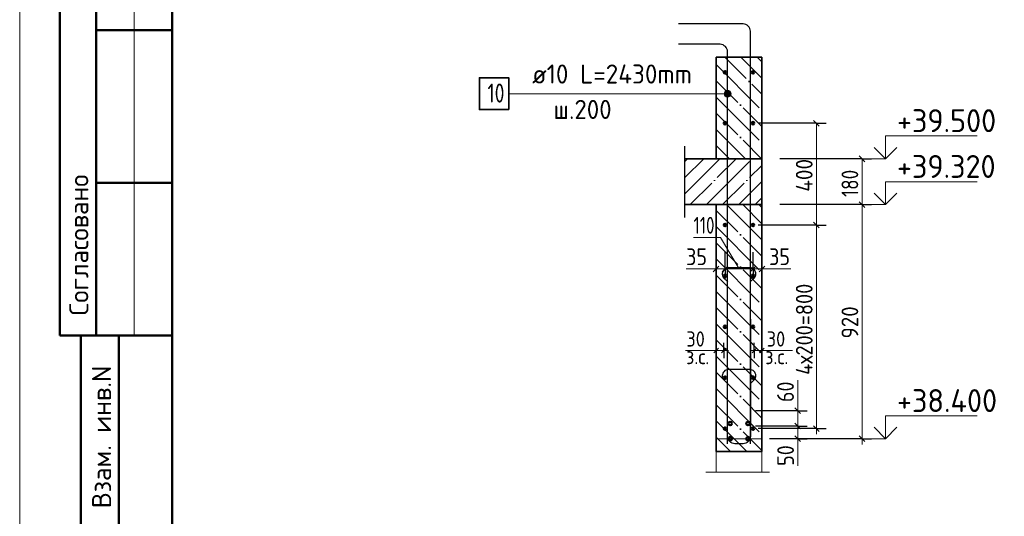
# Model space of a CAD drawing. Header units: millimetres. Extents: x -49773 to 2322955, y -3321 to 58485.
# Tile 449 of 580: x 1762586 to 1775488, y 4374 to 10879. Entities that reach past the tile are written whole.
import ezdxf

# ---------------------------------------------------------------- set-up
doc = ezdxf.new("R2010")
doc.units = ezdxf.units.MM
doc.linetypes.add('______11', pattern=[500, 400, -50, 0, -50])
doc.linetypes.add('______5', pattern=[1100, 800, -100, 100, -100])
for name, color, linetype, lineweight in [('Standard', 7, 'Continuous', 25), ('Арм.стержн. вертикальными 1', 22, 'Continuous', 35), ('Арм.стержн. вертикальными 3', 34, 'Continuous', 35), ('Арм.стержн. Доп. арматура', 180, 'Continuous', 35), ('Арм.стержн.горизонт. 1', 180, 'Continuous', 35), ('Арм.стержн.горизонт. 2', 202, 'Continuous', 35), ('Высотная отметки_ общее', 7, 'Continuous', 13), ('Перекрытие_ общее', 7, 'Continuous', 35), ('Размерная линия_ общее', 7, 'Continuous', 13), ('Размерная линия_ общее_1', 7, 'Continuous', 13), ('Стена_ общее', 7, 'Continuous', 35)]:
    doc.layers.add(name, color=color, linetype=linetype, lineweight=lineweight)
doc.layers.add('Арм.стержн.Стяжки', color=7, linetype='Continuous', lineweight=35, true_color=0x501e0f)
doc.layers.add('Осевая линия_ общее', color=7, linetype='______5', lineweight=13, true_color=0xa0a0a0)
doc.styles.add('ISOCPEUR', font='txt')

msp = doc.modelspace()

# ---------------------------------------------------------------- hatches: boundary and pattern name
at = {"layer": 'Осевая линия_ общее', "linetype": 'Continuous', "lineweight": 13, "transparency": 33554687}
for points in [[(1771839.6, 9870.5), (1771839.6, 9947.9), (1771823.4, 9931.7)], [(1771862.1, 9864.2), (1771862.1, 9954.2), (1771839.6, 9947.9)], [(1771862.1, 9864.2), (1771839.6, 9947.9), (1771839.6, 9870.5)], [(1771884.6, 9870.5), (1771884.6, 9947.9), (1771862.1, 9954.2)], [(1771884.6, 9870.5), (1771862.1, 9954.2), (1771862.1, 9864.2)], [(1771900.8, 9886.7), (1771900.8, 9931.7), (1771884.6, 9947.9)], [(1771900.8, 9886.7), (1771884.6, 9947.9), (1771884.6, 9870.5)], [(1771823.4, 9886.7), (1771823.4, 9931.7), (1771817.1, 9909.2)], [(1771839.6, 9870.5), (1771823.4, 9931.7), (1771823.4, 9886.7)], [(1771900.8, 9931.7), (1771900.8, 9886.7), (1771907.1, 9909.2)]]:
    msp.add_hatch(color=7, dxfattribs=at).paths.add_polyline_path(points)

# ---------------------------------------------------------------- linework, layer by layer
at = {"layer": 'Standard', "color": 7, "linetype": 'Continuous', "lineweight": 50, "transparency": 33554687}
for p, q in [((1763113.2, 13242.7), (1763113.2, 6742.7)), ((1763113.2, 13242.7), (1763113.2, 6742.7)), ((1763586.4, 13242.7), (1763586.4, 6742.7)), ((1764586.4, 10742.7), (1763586.4, 10742.7)), ((1764586.4, 8742.7), (1763586.4, 8742.7)), ((1763113.2, 6742.7), (1764586.4, 6742.7)), ((1763386.4, -1757.3), (1763386.4, 6742.7)), ((1763386.4, -1757.3), (1763386.4, 6742.7)), ((1763886.4, -1757.3), (1763886.4, 6742.7))]:
    msp.add_line(p, q, dxfattribs=at)
at = {"layer": 'Standard', "color": 7, "linetype": 'Continuous', "lineweight": 13, "transparency": 33554687}
for p, q in [((1764086.4, 13242.7), (1764086.4, 6742.7)), ((1771712.1, 6546.7), (1771312.1, 6546.7)), ((1772312.1, 6546.7), (1772712.1, 6546.7)), ((1771578.8, 4950.7), (1772412.1, 4950.7))]:
    msp.add_line(p, q, dxfattribs=at)
at = {"layer": 'Standard', "color": 7, "linetype": 'Continuous', "lineweight": 35, "transparency": 33554687}
for p, q in [((1771712.1, 10389.8), (1771712.1, 9056.5)), ((1772312.1, 10389.8), (1771712.1, 10389.8)), ((1772312.1, 5223.2), (1772312.1, 10389.8)), ((1771712.1, 9056.5), (1771303.7, 9056.5)), ((1772312.1, 8456.5), (1772312.1, 9056.5)), ((1771303.7, 8456.5), (1771712.1, 8456.5)), ((1771712.1, 8456.5), (1771712.1, 5223.2)), ((1771712.1, 5223.2), (1772312.1, 5223.2))]:
    msp.add_line(p, q, dxfattribs=at)
at = {"layer": 'Standard', "color": 253, "linetype": '______11', "lineweight": 35, "true_color": 0xababab, "transparency": 33554687}
for p, q in [((1771824.9, 10389.8), (1772312.1, 9902.6)), ((1772249.1, 10389.8), (1772312.1, 10326.8)), ((1771712.1, 10078.3), (1772312.1, 9478.3)), ((1771712.1, 9654.1), (1772312.1, 9054)), ((1771712.1, 9229.8), (1771885.4, 9056.5)), ((1772061.1, 8456.5), (1772312.1, 8205.5)), ((1771712.1, 8381.3), (1772312.1, 7781.3)), ((1771712.1, 7957), (1772312.1, 7357)), ((1771712.1, 7532.7), (1772312.1, 6932.7)), ((1771712.1, 7108.5), (1772312.1, 6508.5)), ((1771712.1, 6684.2), (1772312.1, 6084.2)), ((1771712.1, 6260), (1772312.1, 5659.9)), ((1771712.1, 5835.7), (1772312.1, 5235.7)), ((1771712.1, 5411.4), (1771900.4, 5223.2))]:
    msp.add_line(p, q, dxfattribs=at)
at = {"layer": 'Standard', "color": 253, "linetype": '______5', "lineweight": 35, "true_color": 0xababab, "transparency": 33554687}
for p, q in [((1772037, 10389.8), (1772312.1, 10114.7)), ((1771712.1, 10290.4), (1772312.1, 9690.5)), ((1771712.1, 9866.2), (1772312.1, 9266.2)), ((1771712.1, 9441.9), (1772097.5, 9056.5)), ((1771849, 8456.5), (1772312.1, 7993.4)), ((1772273.3, 8456.5), (1772312.1, 8417.7)), ((1771712.1, 8169.1), (1772312.1, 7569.1)), ((1771712.1, 7744.9), (1772312.1, 7144.9)), ((1771712.1, 7320.6), (1772312.1, 6720.6)), ((1771712.1, 6896.3), (1772312.1, 6296.3)), ((1771712.1, 6472.1), (1772312.1, 5872.1)), ((1771712.1, 6047.8), (1772312.1, 5447.8)), ((1771712.1, 5623.6), (1772112.5, 5223.2))]:
    msp.add_line(p, q, dxfattribs=at)
at = {"layer": 'Standard', "color": 7, "linetype": 'Continuous', "lineweight": 25, "transparency": 33554687}
msp.add_line((1771303.7, 8289.8), (1771303.7, 9223.2), dxfattribs=at)
at = {"layer": 'Standard', "color": 253, "linetype": '______11', "lineweight": 13, "true_color": 0xababab, "transparency": 33554687}
for p, q in [((1771303.7, 8811.3), (1771548.9, 9056.5)), ((1771373.2, 8456.5), (1771973.2, 9056.5)), ((1771797.4, 8456.5), (1772312.1, 8971.2)), ((1772221.7, 8456.5), (1772312.1, 8546.9))]:
    msp.add_line(p, q, dxfattribs=at)
at = {"layer": 'Standard', "color": 253, "linetype": '______5', "lineweight": 13, "true_color": 0xababab, "transparency": 33554687}
for p, q in [((1771303.7, 9023.4), (1771336.8, 9056.5)), ((1771303.7, 8599.2), (1771761, 9056.5)), ((1771585.3, 8456.5), (1772185.3, 9056.5)), ((1772009.6, 8456.5), (1772312.1, 8759))]:
    msp.add_line(p, q, dxfattribs=at)
at = {"layer": 'Standard', "color": 7, "linetype": 'Continuous', "lineweight": 13, "transparency": 33554687}
msp.add_lwpolyline([(1762586.4, -2257.3), (1821986.4, -2257.3), (1821986.4, 39742.7), (1762586.4, 39742.7), (1762586.4, -2257.3)], close=True, dxfattribs=at)
at = {"layer": 'Standard', "color": 7, "linetype": 'Continuous', "lineweight": 50, "transparency": 33554687}
msp.add_lwpolyline([(1764586.4, 39242.7), (1821486.4, 39242.7), (1821486.4, -1757.3), (1764586.4, -1757.3), (1764586.4, 39242.7)], close=True, dxfattribs=at)
at = {"layer": 'Standard', "color": 7, "linetype": 'Continuous', "lineweight": 13, "transparency": 33554687}
msp.add_lwpolyline([(1771712.1, 5389.8), (1772312.1, 5389.8), (1772312.1, 4950.7), (1771712.1, 4950.7), (1771712.1, 5389.8)], dxfattribs=at)
at = {"layer": 'Арм.стержн. вертикальными 1', "color": 4, "linetype": 'Continuous', "lineweight": 25, "transparency": 33554687}
for points in [[(1772162.1, 5323.2), (1772162.1, 10727.5), (1772159.6, 10745.2), (1772153.6, 10763.4), (1772144.3, 10780.2), (1772132.8, 10793.9), (1772119.1, 10805.3), (1772102.4, 10814.7), (1772084.2, 10820.7), (1772066.5, 10823.2), (1771218.6, 10823.2)], [(1771862.1, 5323.2), (1771862.1, 10460.9), (1771859.6, 10478.6), (1771853.6, 10496.8), (1771844.3, 10513.5), (1771832.8, 10527.2), (1771819.1, 10538.7), (1771802.4, 10548), (1771784.2, 10554), (1771766.5, 10556.5), (1771218.6, 10556.5)]]:
    msp.add_lwpolyline(points, dxfattribs=at)
at = {"layer": 'Арм.стержн. вертикальными 3', "color": 4, "linetype": 'Continuous', "lineweight": 25, "transparency": 33554687}
msp.add_lwpolyline([(1772162.1, 6956.5), (1772162.1, 5418.8), (1772159.6, 5401.1), (1772153.6, 5382.9), (1772144.3, 5366.2), (1772132.8, 5352.5), (1772119.1, 5341), (1772102.4, 5331.6), (1772084.2, 5325.6), (1772066.5, 5323.2), (1771957.7, 5323.2), (1771940, 5325.6), (1771921.8, 5331.6), (1771905.1, 5341), (1771891.4, 5352.5), (1771879.9, 5366.2), (1771870.6, 5382.9), (1771864.6, 5401.1), (1771862.1, 5418.8), (1771862.1, 6956.5)], dxfattribs=at)
at = {"layer": 'Арм.стержн. Доп. арматура', "color": 211, "linetype": 'Continuous', "lineweight": 50, "true_color": 0xff54ff, "transparency": 33554687}
for centre in [(1771895.4, 5589.8), (1772128.8, 5589.8), (1771895.4, 5389.8), (1772128.8, 5389.8)]:
    msp.add_circle(centre, 23.3, dxfattribs=at)
at = {"layer": 'Арм.стержн.горизонт. 1', "color": 4, "linetype": 'Continuous', "lineweight": 50, "transparency": 33554687}
for centre in [(1771828.8, 10189.8), (1772195.4, 10189.8), (1771828.8, 9523.2), (1772195.4, 9523.2), (1771828.8, 8189.8), (1772195.4, 8189.8), (1771828.8, 7523.2), (1772195.4, 7523.2), (1771828.8, 6856.5), (1772195.4, 6856.5), (1771828.8, 6189.8), (1772195.4, 6189.8), (1771828.8, 5523.2), (1772195.4, 5523.2)]:
    msp.add_circle(centre, 16.7, dxfattribs=at)
at = {"layer": 'Арм.стержн.горизонт. 2', "color": 7, "linetype": 'Continuous', "lineweight": 13, "transparency": 33554687}
msp.add_line((1771862.1, 9909.2), (1768994, 9909.2), dxfattribs=at)
at = {"layer": 'Арм.стержн.горизонт. 2', "color": 7, "linetype": 'Continuous', "lineweight": 35, "transparency": 33554687}
msp.add_lwpolyline([(1768994, 9700.9), (1768610.7, 9700.9), (1768610.7, 10117.6), (1768994, 10117.6), (1768994, 9700.9)], dxfattribs=at)
at = {"layer": 'Арм.стержн.Стяжки', "color": 40, "linetype": 'Continuous', "lineweight": 25, "transparency": 33554687}
for points in [[(1772159.6, 7443.6), (1772210, 7494), (1772214.8, 7499.6), (1772219.2, 7505.7), (1772223, 7512.1), (1772226.1, 7518.8), (1772228.6, 7525.7), (1772230.5, 7532.9), (1772231.7, 7540.3), (1772232.2, 7547.6), (1772232.2, 7552.9), (1772230.2, 7567), (1772225.4, 7581.6), (1772217.9, 7595), (1772208.8, 7605.9), (1772197.8, 7615.1), (1772184.4, 7622.6), (1772169.8, 7627.4), (1772155.7, 7629.4), (1771868.7, 7629.4), (1771854.5, 7627.4), (1771840, 7622.6), (1771826.6, 7615.1), (1771815.6, 7605.9), (1771806.5, 7595), (1771799, 7581.6), (1771794.2, 7567), (1771792.2, 7552.9), (1771792.2, 7547.6), (1771792.7, 7540.3), (1771793.9, 7532.9), (1771795.8, 7525.7), (1771798.3, 7518.8), (1771801.4, 7512.1), (1771805.2, 7505.7), (1771809.6, 7499.6), (1771814.4, 7494), (1771864.8, 7443.6)], [(1772159.6, 6110.3), (1772210, 6160.7), (1772214.8, 6166.3), (1772219.2, 6172.3), (1772223, 6178.8), (1772226.1, 6185.4), (1772228.6, 6192.3), (1772230.5, 6199.6), (1772231.7, 6207), (1772232.2, 6214.3), (1772232.2, 6219.5), (1772230.2, 6233.7), (1772225.4, 6248.3), (1772217.9, 6261.7), (1772208.8, 6272.6), (1772197.8, 6281.8), (1772184.4, 6289.3), (1772169.8, 6294.1), (1772155.7, 6296.1), (1771868.7, 6296.1), (1771854.5, 6294.1), (1771840, 6289.3), (1771826.6, 6281.8), (1771815.6, 6272.6), (1771806.5, 6261.7), (1771799, 6248.3), (1771794.2, 6233.7), (1771792.2, 6219.5), (1771792.2, 6214.3), (1771792.7, 6207), (1771793.9, 6199.6), (1771795.8, 6192.3), (1771798.3, 6185.4), (1771801.4, 6178.8), (1771805.2, 6172.3), (1771809.6, 6166.3), (1771814.4, 6160.7), (1771864.8, 6110.3)]]:
    msp.add_lwpolyline(points, dxfattribs=at)
at = {"layer": 'Высотная отметки_ общее', "color": 7, "linetype": 'Continuous', "lineweight": 13, "transparency": 33554687}
for p, q in [((1773931.6, 9056.5), (1773931.6, 9356.5)), ((1773931.6, 9356.5), (1775131.6, 9356.5)), ((1773931.6, 9056.5), (1773781.6, 9206.5)), ((1773931.6, 9056.5), (1774081.6, 9206.5)), ((1773931.6, 9056.5), (1773711.2, 9056.5)), ((1773931.6, 9056.5), (1773931.6, 9056.5)), ((1773931.6, 9056.5), (1773931.6, 9056.5)), ((1773931.6, 9056.5), (1773931.6, 9056.5)), ((1773931.6, 9056.5), (1773931.6, 9056.5)), ((1773931.6, 8456.5), (1773931.6, 8756.5)), ((1773931.6, 8756.5), (1775131.6, 8756.5)), ((1773931.6, 8456.5), (1773781.6, 8606.5)), ((1773931.6, 8456.5), (1774081.6, 8606.5)), ((1773931.6, 8456.5), (1773711.2, 8456.5)), ((1773931.6, 8456.5), (1773931.6, 8456.5)), ((1773931.6, 8456.5), (1773931.6, 8456.5)), ((1773931.6, 8456.5), (1773931.6, 8456.5)), ((1773931.6, 8456.5), (1773931.6, 8456.5)), ((1773931.6, 5389.8), (1773931.6, 5689.8)), ((1773931.6, 5689.8), (1775131.6, 5689.8)), ((1773931.6, 5389.8), (1773781.6, 5539.8)), ((1773931.6, 5389.8), (1774081.6, 5539.8)), ((1773931.6, 5389.8), (1773711.2, 5389.8)), ((1773931.6, 5389.8), (1773931.6, 5389.8)), ((1773931.6, 5389.8), (1773931.6, 5389.8)), ((1773931.6, 5389.8), (1773931.6, 5389.8)), ((1773931.6, 5389.8), (1773931.6, 5389.8))]:
    msp.add_line(p, q, dxfattribs=at)
at = {"layer": 'Осевая линия_ общее', "color": 7, "linetype": 'Continuous', "lineweight": 13, "transparency": 33554687}
for p, q in [((1771862.1, 9954.2), (1771862.1, 9954.2)), ((1771817.1, 9909.2), (1771817.1, 9909.2)), ((1771862.1, 9864.2), (1771862.1, 9864.2)), ((1771907.1, 9909.2), (1771907.1, 9909.2))]:
    msp.add_line(p, q, dxfattribs=at)
msp.add_circle((1771862.1, 9909.2), 45, dxfattribs=at)
at = {"layer": 'Перекрытие_ общее', "color": 7, "linetype": 'Continuous', "lineweight": 13, "transparency": 33554687}
for p, q in [((1772312.1, 9056.5), (1771712.1, 9056.5)), ((1771712.1, 8456.5), (1772312.1, 8456.5))]:
    msp.add_line(p, q, dxfattribs=at)
at = {"layer": 'Размерная линия_ общее', "color": 7, "linetype": 'Continuous', "lineweight": 25, "transparency": 33554687}
for p, q in [((1773064.3, 9485.7), (1772989.3, 9560.7)), ((1773662.5, 9019), (1773587.5, 9094)), ((1773662.5, 8419), (1773587.5, 8494)), ((1773064.3, 8152.3), (1772989.3, 8227.3)), ((1771674.6, 7576.7), (1771749.6, 7651.7)), ((1771791.3, 7576.7), (1771866.3, 7651.7)), ((1772157.9, 7576.7), (1772232.9, 7651.7)), ((1772274.6, 7576.7), (1772349.6, 7651.7)), ((1772818.9, 5719), (1772743.9, 5794)), ((1772818.9, 5519), (1772743.9, 5594)), ((1773064.3, 5485.7), (1772989.3, 5560.7)), ((1772818.9, 5352.3), (1772743.9, 5427.3)), ((1773662.5, 5352.3), (1773587.5, 5427.3))]:
    msp.add_line(p, q, dxfattribs=at)
at = {"layer": 'Размерная линия_ общее', "color": 253, "linetype": 'Continuous', "lineweight": -3, "true_color": 0xa0a0a0, "transparency": 33554687}
for p, q in [((1773026.8, 9523.2), (1772901.7, 9523.2)), ((1773026.8, 9523.2), (1773151.8, 9523.2)), ((1773625, 9056.5), (1773500, 9056.5)), ((1773625, 9056.5), (1773750, 9056.5)), ((1773625, 8456.5), (1773500, 8456.5)), ((1773625, 8456.5), (1773750, 8456.5)), ((1773026.8, 8189.8), (1772901.7, 8189.8)), ((1773026.8, 8189.8), (1773151.8, 8189.8)), ((1771712.1, 7614.2), (1771712.1, 7739.2)), ((1771712.1, 7614.2), (1771712.1, 7489.2)), ((1771712.1, 7614.2), (1771712.1, 7544.5)), ((1771828.8, 7614.2), (1771828.8, 7739.2)), ((1771828.8, 7614.2), (1771828.8, 7489.2)), ((1772195.4, 7614.2), (1772195.4, 7739.2)), ((1772195.4, 7614.2), (1772195.4, 7489.2)), ((1772312.1, 7614.2), (1772312.1, 7739.2)), ((1772312.1, 7614.2), (1772312.1, 7489.2)), ((1772312.1, 7614.2), (1772312.1, 7555.8)), ((1772781.4, 5756.5), (1772656.4, 5756.5)), ((1772781.4, 5756.5), (1772906.4, 5756.5)), ((1772781.4, 5556.5), (1772656.4, 5556.5)), ((1772781.4, 5556.5), (1772906.4, 5556.5)), ((1773026.8, 5523.2), (1772262.1, 5523.2)), ((1773026.8, 5523.2), (1772901.7, 5523.2)), ((1773026.8, 5523.2), (1773151.8, 5523.2)), ((1773625, 5389.8), (1772577.8, 5389.8)), ((1772781.4, 5389.8), (1772656.4, 5389.8)), ((1772781.4, 5389.8), (1772906.4, 5389.8)), ((1773625, 5389.8), (1773500, 5389.8)), ((1773625, 5389.8), (1773750, 5389.8))]:
    msp.add_line(p, q, dxfattribs=at)
at = {"layer": 'Размерная линия_ общее', "color": 7, "linetype": 'Continuous', "lineweight": 13, "transparency": 33554687}
for p, q in [((1773026.8, 8189.8), (1773026.8, 9523.2)), ((1773625, 8456.5), (1773625, 9056.5)), ((1771767.9, 8026.3), (1771415.9, 8026.3)), ((1772012.1, 7614.2), (1771767.9, 8026.3)), ((1771604.4, 7614.2), (1771318.4, 7614.2)), ((1771770.4, 7614.2), (1771604.4, 7614.2)), ((1771712.1, 7614.2), (1771637.1, 7614.2)), ((1771712.1, 7614.2), (1771828.8, 7614.2)), ((1771828.8, 7614.2), (1772195.4, 7614.2)), ((1772195.4, 7614.2), (1772312.1, 7614.2)), ((1772253.8, 7614.2), (1772405.8, 7614.6)), ((1772312.1, 7614.2), (1772387.1, 7614.2)), ((1772405.8, 7614.6), (1772691.8, 7614.6)), ((1772780.9, 5869.9), (1772780.9, 6155.9)), ((1772781.4, 5656.5), (1772780.9, 5869.9)), ((1772781.4, 5756.5), (1772781.4, 5831.5)), ((1772781.4, 5556.5), (1772781.4, 5756.5)), ((1772781.4, 5389.8), (1772781.4, 5556.5)), ((1772781.4, 5473.2), (1772782.3, 5320.7)), ((1773026.8, 5523.2), (1773026.8, 5448.2)), ((1772781.4, 5389.8), (1772781.4, 5314.8)), ((1772782.3, 5320.7), (1772782.3, 5034.7)), ((1773625, 5389.8), (1773625, 5314.8))]:
    msp.add_line(p, q, dxfattribs=at)
at = {"layer": 'Размерная линия_ общее', "color": 253, "linetype": 'Continuous', "lineweight": -3, "true_color": 0xa0a0a0, "transparency": 33554687}
for points in [[(1773026.8, 9523.2), (1773009.7, 9523.2), (1773009.7, 9523.2), (1773009.2, 9523.2), (1773009.2, 9523.2), (1772262.1, 9523.2)], [(1773625, 9056.5), (1773608, 9056.5), (1773608, 9056.5), (1772545.4, 9056.5)], [(1773625, 8456.5), (1773608, 8456.5), (1773608, 8456.5), (1773608, 8456.5), (1773608, 8456.5), (1772545.4, 8456.5)], [(1773026.8, 8189.8), (1773009.7, 8189.8), (1773009.7, 8189.8), (1773009.7, 8189.8), (1773009.7, 8189.8), (1773009.4, 8189.8), (1773009.4, 8189.8), (1772262.1, 8189.8)], [(1771828.8, 7614.2), (1771828.8, 7631.4), (1771828.8, 7631.4), (1771828.8, 7834.3)], [(1772195.4, 7614.2), (1772195.4, 7631.5), (1772195.4, 7631.5), (1772195.4, 7834.3)], [(1772781.4, 5756.5), (1772764.1, 5756.5), (1772764.1, 5756.5), (1772227.8, 5756.5)], [(1772781.4, 5556.5), (1772764.4, 5556.5), (1772764.4, 5556.5), (1772227.8, 5556.5)], [(1772781.4, 5389.8), (1772764.7, 5389.8), (1772764.7, 5389.8), (1772411.2, 5389.8)]]:
    msp.add_lwpolyline(points, dxfattribs=at)
at = {"layer": 'Размерная линия_ общее', "color": 7, "linetype": 'Continuous', "lineweight": 13, "transparency": 33554687}
for points in [[(1773625, 5389.8), (1773625, 6745.6), (1773625, 6745.6), (1773625, 8456.5)], [(1773026.8, 5523.2), (1773026.8, 6242.2), (1773026.8, 6242.2), (1773026.8, 8189.8)]]:
    msp.add_lwpolyline(points, dxfattribs=at)
at = {"layer": 'Размерная линия_ общее_1', "color": 253, "linetype": 'Continuous', "lineweight": -3, "true_color": 0xa0a0a0, "transparency": 33554687}
for p, q in [((1771712.1, 6546.7), (1771712.1, 6646.7)), ((1771812.1, 6546.7), (1771812.1, 6646.7)), ((1772212.1, 6546.7), (1772212.1, 6646.7)), ((1772312.1, 6546.7), (1772312.1, 6646.7)), ((1771712.1, 6546.7), (1771712.1, 6446.7)), ((1771812.1, 6546.7), (1771812.1, 6446.7)), ((1772212.1, 6546.7), (1772212.1, 6446.7)), ((1772312.1, 6546.7), (1772312.1, 6446.7))]:
    msp.add_line(p, q, dxfattribs=at)
at = {"layer": 'Размерная линия_ общее_1', "color": 7, "linetype": 'Continuous', "lineweight": 13, "transparency": 33554687}
for p, q in [((1771712.1, 6546.7), (1771652.1, 6546.7)), ((1771812.1, 6546.7), (1771712.1, 6546.7)), ((1771812.1, 6546.7), (1771872.1, 6546.7)), ((1772212.1, 6546.7), (1772152.1, 6546.7)), ((1772312.1, 6546.7), (1772372.1, 6546.7))]:
    msp.add_line(p, q, dxfattribs=at)
at = {"layer": 'Размерная линия_ общее_1', "color": 7, "linetype": 'Continuous', "lineweight": 25, "transparency": 33554687}
for p, q in [((1771742.1, 6576.8), (1771682.1, 6516.8)), ((1771842.1, 6576.8), (1771782.1, 6516.8)), ((1772182.1, 6516.8), (1772242.1, 6576.8)), ((1772282.1, 6516.8), (1772342.1, 6576.8))]:
    msp.add_line(p, q, dxfattribs=at)
at = {"layer": 'Размерная линия_ общее_1', "color": 7, "linetype": 'Continuous', "lineweight": 13, "transparency": 33554687}
msp.add_lwpolyline([(1772212.1, 6546.7), (1772272, 6546.7), (1772272, 6546.7), (1772312.1, 6546.7)], dxfattribs=at)
at = {"layer": 'Стена_ общее', "color": 7, "linetype": 'Continuous', "lineweight": 35, "transparency": 33554687}
for p, q in [((1771712.1, 9056.5), (1772312.1, 9056.5)), ((1772312.1, 8456.5), (1771712.1, 8456.5))]:
    msp.add_line(p, q, dxfattribs=at)

# ---------------------------------------------------------------- texts
at = {"layer": 'Standard', "color": 7, "linetype": 'Continuous', "lineweight": 50, "transparency": 33554687, "char_height": 250, "attachment_point": 7, "rotation": 90, "style": 'ISOCPEUR'}
for s, insert, width in [('\\A1;{\\fISOCPEUR|i0|b0;\\H250.000000;\\W1.000000;\\C7;Согласовано}\\P', (1763486.4, 7004.2), 2071.875), ('\\A1;{\\fISOCPEUR|i0|b0;\\H250.000000;\\W1.000000;\\C7;Взам. инв.N}\\P', (1763784.3, 4478.6), 1909.099)]:
    msp.add_mtext(s, dxfattribs=dict(at, insert=insert, width=width))
at = {"layer": 'Арм.стержн.горизонт. 2', "color": 7, "linetype": 'Continuous', "lineweight": 25, "transparency": 33554687, "char_height": 250, "attachment_point": 7, "style": 'ISOCPEUR'}
for s, insert, width in [('{\\W0.9600;ø10 L=2430mm }', (1769300.4, 10042.6), 2493.975), ('{\\W0.7500;10}', (1768716.3, 9792.6), 393.566), ('{\\W0.9500;ш.200}', (1769579.2, 9578.5), 967.736)]:
    msp.add_mtext(s, dxfattribs=dict(at, insert=insert, width=width))
at = {"layer": 'Высотная отметки_ общее', "color": 7, "linetype": 'Continuous', "lineweight": 25, "transparency": 33554687, "char_height": 300, "attachment_point": 7, "style": 'ISOCPEUR'}
for s, insert, width in [('\\W0.96;+39.500', (1774081.6, 9406.5), 1492.395), ('\\W0.96;+39.320', (1774081.6, 8806.5), 1492.395), ('\\W0.96;+38.400', (1774081.6, 5739.8), 1522.589)]:
    msp.add_mtext(s, dxfattribs=dict(at, insert=insert, width=width))
at = {"layer": 'Размерная линия_ общее', "color": 7, "linetype": 'Continuous', "lineweight": 25, "transparency": 33554687, "char_height": 220, "attachment_point": 7, "rotation": 90, "style": 'ISOCPEUR'}
for s, insert, width in [('\\W0.92;400', (1772976.7, 8625.5), 584.446), ('\\W0.83;180', (1773575, 8558.5), 508.586), ('\\W0.88;4х200=800', (1772976.7, 6226.5), 1375.924), ('\\W0.91;920', (1773575, 6703.2), 561.981), ('\\W0.87;60', (1772731, 5869.9), 403.924), ('\\W0.87;50', (1772732.3, 5034.7), 403.932)]:
    msp.add_mtext(s, dxfattribs=dict(at, insert=insert, width=width))
at = {"layer": 'Размерная линия_ общее', "color": 7, "linetype": 'Continuous', "lineweight": 25, "transparency": 33554687, "char_height": 220, "attachment_point": 7, "style": 'ISOCPEUR'}
for s, insert, width in [('\\W0.74;110', (1771415.9, 8076.2), 455.155), ('\\W0.87;35', (1771318.4, 7664.2), 403.932), ('\\W0.87;35', (1772405.8, 7664.6), 403.932)]:
    msp.add_mtext(s, dxfattribs=dict(at, insert=insert, width=width))
at = {"layer": 'Размерная линия_ общее_1', "color": 7, "linetype": 'Continuous', "lineweight": 18, "transparency": 33554687, "char_height": 200, "attachment_point": 7, "style": 'ISOCPEUR'}
for s, insert, width in [('\\W0.87;30', (1771322.1, 6596.8), 367.21), ('\\W0.87;30', (1772375.4, 6596.8), 367.202), ('\\W0.90;з.с.', (1771318.7, 6366.1), 459.942), ('\\W0.90;з.с.', (1772355.5, 6366.1), 459.942)]:
    msp.add_mtext(s, dxfattribs=dict(at, insert=insert, width=width))

doc.saveas('drawing.dxf')
